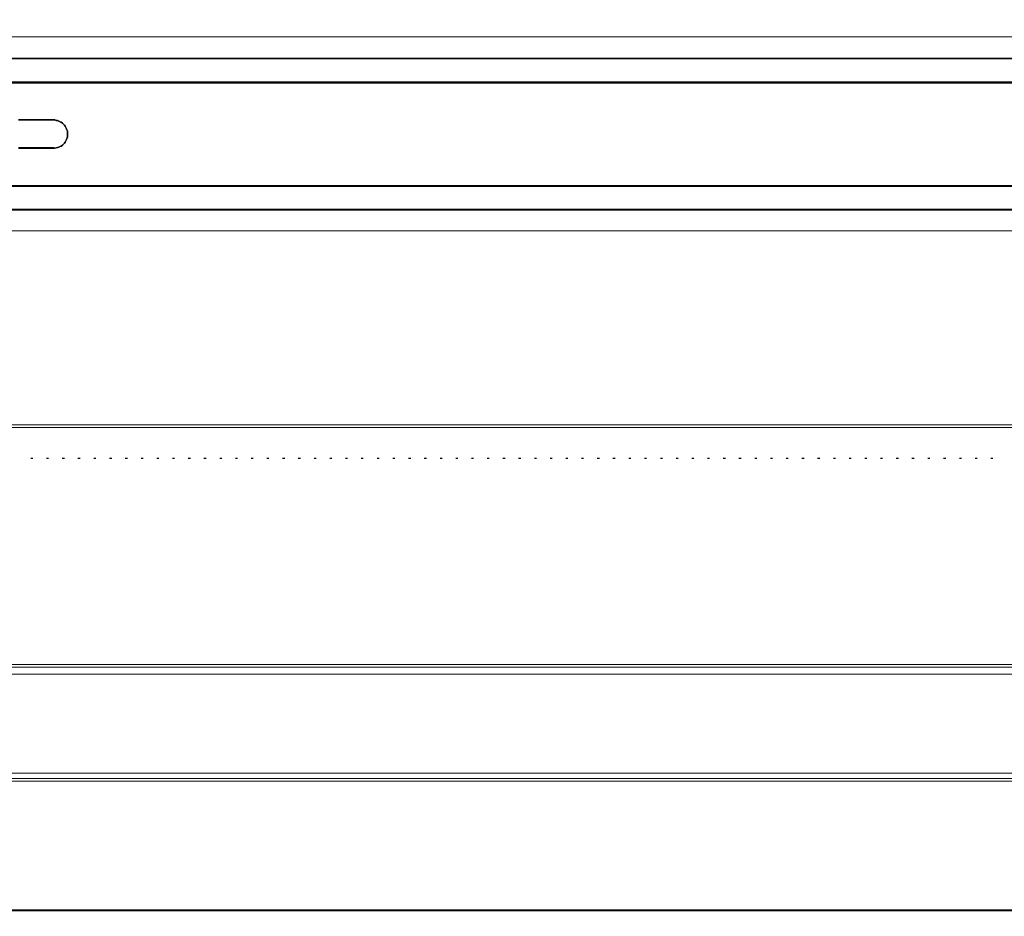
# Model space of a CAD drawing. Header units: millimetres. Extents: x -1290 to 1795, y -4192 to -1311.
# Tile 316 of 656: x 1476 to 1522, y -3781 to -3740. Entities that reach past the tile are written whole.
import ezdxf

# ---------------------------------------------------------------- set-up
doc = ezdxf.new("R2010")
doc.units = ezdxf.units.MM
doc.layers.add('30', color=7, linetype='Continuous')
doc.layers.add('51', color=7, linetype='Continuous')
doc.layers.add('Aparatura', color=7, linetype='Continuous', lineweight=13)

# ---------------------------------------------------------------- blocks, each defined once
blk = doc.blocks.new('*U249')
at = {"layer": '51', "color": 255}
for points in [[(439.81142, -799.809905), (440.302058, -799.809905)], [(443.453595, -799.809905), (443.944232, -799.809905)], [(447.09577, -799.809905), (447.586407, -799.809905)], [(450.737945, -799.809905), (451.226792, -799.809905)], [(454.423095, -799.809905), (454.868966, -799.809905)], [(458.06527, -799.809905), (458.555908, -799.809905)], [(461.707445, -799.809905), (462.196292, -799.809905)], [(465.34783, -799.809905), (465.838467, -799.809905)], [(468.990004, -799.809905), (469.480642, -799.809905)], [(472.632179, -799.809905), (473.122816, -799.809905)], [(476.274354, -799.809905), (476.764991, -799.809905)], [(479.916529, -799.809905), (480.405376, -799.809905)], [(483.556913, -799.809905), (484.04755, -799.809905)], [(487.199088, -799.809905), (487.689725, -799.809905)], [(490.841263, -799.809905), (491.3319, -799.809905)], [(494.483438, -799.809905), (494.974075, -799.809905)], [(498.125613, -799.809905), (498.614459, -799.809905)], [(501.765997, -799.809905), (502.256634, -799.809905)], [(505.408172, -799.809905), (505.898809, -799.809905)], [(509.050347, -799.809905), (509.540984, -799.809905)], [(512.692522, -799.809905), (513.183159, -799.809905)], [(516.334697, -799.809905), (516.823543, -799.809905)], [(520.019847, -799.809905), (520.465718, -799.809905)], [(523.662022, -799.809905), (524.152659, -799.809905)], [(527.304197, -799.809905), (527.794834, -799.809905)], [(530.946372, -799.809905), (531.435218, -799.809905)], [(534.586756, -799.809905), (535.077393, -799.809905)], [(538.228931, -799.809905), (538.719568, -799.809905)], [(541.871106, -799.809905), (542.361743, -799.809905)], [(545.513281, -799.809905), (546.002127, -799.809905)], [(549.153665, -799.809905), (549.644302, -799.809905)], [(552.79584, -799.809905), (553.286477, -799.809905)], [(556.438015, -799.809905), (556.928652, -799.809905)], [(560.08019, -799.809905), (560.570827, -799.809905)], [(563.722365, -799.809905), (564.211211, -799.809905)], [(567.362749, -799.809905), (567.853386, -799.809905)], [(571.004924, -799.809905), (571.495561, -799.809905)], [(574.647099, -799.809905), (575.137736, -799.809905)], [(578.289274, -799.809905), (578.779911, -799.809905)], [(581.974424, -799.809905), (582.420295, -799.809905)], [(585.616599, -799.809905), (586.107236, -799.809905)], [(589.258774, -799.809905), (589.749411, -799.809905)], [(592.900949, -799.809905), (593.391586, -799.809905)], [(596.543124, -799.809905), (597.03197, -799.809905)], [(600.183508, -799.809905), (600.674145, -799.809905)], [(603.825683, -799.809905), (604.31632, -799.809905)], [(607.467858, -799.809905), (607.958495, -799.809905)], [(611.110032, -799.809905), (611.60067, -799.809905)], [(614.752207, -799.809905), (615.241054, -799.809905)], [(618.392592, -799.809905), (618.883229, -799.809905)], [(622.034767, -799.809905), (622.525404, -799.809905)], [(625.676941, -799.809905), (626.167579, -799.809905)], [(629.319116, -799.809905), (629.807963, -799.809905)], [(632.959501, -799.809905), (633.450138, -799.809905)], [(636.601675, -799.809905), (637.092313, -799.809905)], [(640.24385, -799.809905), (640.734487, -799.809905)], [(643.886025, -799.809905), (644.376662, -799.809905)], [(647.571176, -799.809905), (648.017047, -799.809905)], [(651.213351, -799.809905), (651.703988, -799.809905)], [(654.855525, -799.809905), (655.346163, -799.809905)], [(658.4977, -799.809905), (658.988337, -799.809905)], [(662.139875, -799.809905), (662.628722, -799.809905)]]:
    blk.add_lwpolyline(points, dxfattribs=at)
blk = doc.blocks.new('*U250')
at = {"layer": '30', "color": 7}
for points in [[(117.314203, -707.225039), (764.77794, -707.225039), (117.314203, -707.225039)], [(117.314203, -712.815787), (764.77794, -712.815787), (764.77794, -709.766288), (764.77794, -707.225039), (117.314203, -707.225039), (117.314203, -709.766288), (117.314203, -712.815787)], [(117.314203, -712.815787), (764.77794, -712.815787), (764.77794, -709.766288), (764.77794, -707.225039), (117.314203, -707.225039), (117.314203, -709.766288), (117.314203, -712.815787)], [(117.360759, -712.769108), (764.731383, -712.769108), (764.731383, -709.770532), (764.731383, -707.271719), (117.360759, -707.271719), (117.360759, -709.770532), (117.360759, -712.769108)], [(117.314203, -712.718838), (764.77794, -712.718838), (117.314203, -712.718838)], [(764.77794, -712.718838), (117.314203, -712.718838), (117.314203, -714.223573), (117.314203, -735.289866), (117.314203, -736.794601), (764.77794, -736.794601), (764.77794, -735.289866), (764.77794, -714.223573), (764.77794, -712.718838)], [(764.77794, -712.718838), (117.314203, -712.718838), (117.314203, -714.223573), (117.314203, -735.289866), (117.314203, -736.794601), (764.77794, -736.794601), (764.77794, -735.289866), (764.77794, -714.223573), (764.77794, -712.718838)], [(436.996524, -721.438896), (445.095618, -721.438896), (436.996524, -721.438896)], [(445.095618, -727.887826), (436.996524, -727.887826), (445.095618, -727.887826)], [(117.314203, -736.697652), (764.77794, -736.697652), (117.314203, -736.697652)], [(764.77794, -736.697652), (117.314203, -736.697652), (117.314203, -739.700946), (117.314203, -742.2884), (764.77794, -742.2884), (764.77794, -739.700946), (764.77794, -736.697652)], [(764.77794, -736.697652), (117.314203, -736.697652), (117.314203, -739.700946), (117.314203, -742.2884), (764.77794, -742.2884), (764.77794, -739.700946), (764.77794, -736.697652)], [(764.731383, -736.744331), (117.360759, -736.744331), (117.360759, -739.697474), (117.360759, -742.24172), (764.731383, -742.24172), (764.731383, -739.697474), (764.731383, -736.744331)], [(117.314203, -742.193246), (764.77794, -742.193246), (117.314203, -742.193246)]]:
    blk.add_lwpolyline(points, close=True, dxfattribs=at)
for points in [[(437.01795, -727.98298), (445.074192, -727.98298), (445.394611, -727.98298), (445.71503, -727.936894), (446.035448, -727.844724), (446.310093, -727.752554), (446.630512, -727.614299), (446.859382, -727.476044), (447.134027, -727.245618), (447.362897, -727.061278), (447.591768, -726.830852), (447.774864, -726.554342), (447.912187, -726.277831), (448.049509, -726.001321), (448.186831, -725.72481), (448.27838, -725.356129), (448.324154, -725.033534), (448.324154, -724.710938), (448.324154, -724.388342), (448.27838, -724.065747), (448.186831, -723.743151), (448.049509, -723.46664), (447.912187, -723.19013), (447.774864, -722.913619), (447.591768, -722.637109), (447.362897, -722.406683), (447.134027, -722.176258), (446.859382, -721.991917), (446.630512, -721.853662), (446.310093, -721.715407), (446.035448, -721.577151), (445.71503, -721.531066), (445.394611, -721.438896), (445.074192, -721.438896), (437.01795, -721.438896)], [(437.01795, -721.438896), (445.074192, -721.438896), (445.394611, -721.438896), (445.71503, -721.531066), (446.035448, -721.577151), (446.310093, -721.715407), (446.630512, -721.853662), (446.859382, -721.991917), (447.134027, -722.176258), (447.362897, -722.406683), (447.591768, -722.637109), (447.774864, -722.913619), (447.912187, -723.19013), (448.049509, -723.46664), (448.186831, -723.743151), (448.27838, -724.065747), (448.324154, -724.388342), (448.324154, -724.710938), (448.324154, -725.033534), (448.27838, -725.356129), (448.186831, -725.72481), (448.049509, -726.001321), (447.912187, -726.277831), (447.774864, -726.554342), (447.591768, -726.830852), (447.362897, -727.061278), (447.134027, -727.245618), (446.859382, -727.476044), (446.630512, -727.614299), (446.310093, -727.752554), (446.035448, -727.844724), (445.71503, -727.936894), (445.394611, -727.98298), (445.074192, -727.98298), (437.01795, -727.98298)], [(437.01795, -721.438896), (445.074192, -721.438896), (445.394611, -721.438896), (445.71503, -721.531066), (446.035448, -721.577151), (446.310093, -721.715407), (446.630512, -721.853662), (446.859382, -721.991917), (447.134027, -722.176258), (447.362897, -722.406683), (447.591768, -722.637109), (447.774864, -722.913619), (447.912187, -723.19013), (448.049509, -723.46664), (448.186831, -723.743151), (448.27838, -724.065747), (448.324154, -724.388342), (448.324154, -724.710938), (448.324154, -725.033534), (448.27838, -725.356129), (448.186831, -725.72481), (448.049509, -726.001321), (447.912187, -726.277831), (447.774864, -726.554342), (447.591768, -726.830852), (447.362897, -727.061278), (447.134027, -727.245618), (446.859382, -727.476044), (446.630512, -727.614299), (446.310093, -727.752554), (446.035448, -727.844724), (445.71503, -727.936894), (445.394611, -727.98298), (445.074192, -727.98298), (437.01795, -727.98298)]]:
    blk.add_lwpolyline(points, dxfattribs=at)

msp = doc.modelspace()

# ---------------------------------------------------------------- linework, layer by layer
at = {"layer": 'Aparatura', "color": 7, "lineweight": 13}
for points in [[(1554.341, -3599.955), (1401.365, -3599.955), (1401.28, -3599.955), (1400.228, -3599.955), (1400.228, -3769.866), (1554.341, -3769.866), (1554.341, -3599.955)], [(1554.26, -3769.552), (1554.26, -3600.268), (1400.308, -3600.268), (1400.308, -3769.552), (1554.26, -3769.552)], [(1543.028, -3758.443), (1411.541, -3758.443), (1411.541, -3611.293), (1543.028, -3611.293), (1543.028, -3758.443)], [(1412.53, -3740.344), (1542.039, -3740.344), (1542.039, -3749.328), (1412.53, -3749.328), (1412.53, -3740.344)], [(1550.296, -3769.867), (1404.273, -3769.867), (1404.273, -3779.655), (1404.273, -3779.739), (1404.273, -3780.786), (1550.296, -3780.786), (1550.296, -3779.739), (1550.296, -3779.655), (1550.296, -3769.867)], [(1550.296, -3769.867), (1404.273, -3769.867), (1404.273, -3779.655), (1404.273, -3779.739), (1404.273, -3780.786), (1550.296, -3780.786), (1550.296, -3779.739), (1550.296, -3779.655), (1550.296, -3769.867)], [(1396.504, -3774.701), (1555.178, -3774.701), (1396.504, -3774.701)], [(1400.257, -3774.448), (1555.178, -3774.448), (1400.257, -3774.448)], [(1396.504, -3774.833), (1558.185, -3774.833), (1396.504, -3774.833)], [(1404.264, -3780.833), (1550.426, -3780.833), (1404.264, -3780.833)]]:
    msp.add_lwpolyline(points, close=True, dxfattribs=at)
for points in [[(1565.308, -3602.984), (1565.308, -3766.837), (1565.56, -3766.837), (1565.56, -3779.703), (1565.56, -3780.208), (1565.187, -3780.713), (1564.802, -3780.954), (1564.177, -3781.086), (1550.426, -3781.086), (1550.426, -3780.834), (1404.264, -3780.834), (1404.264, -3781.086), (1390.513, -3781.086), (1389.887, -3780.954), (1389.514, -3780.713), (1389.141, -3780.208), (1389.009, -3779.703), (1389.009, -3766.837), (1389.382, -3766.837), (1389.382, -3766.837), (1389.382, -3602.984)], [(1565.308, -3602.984), (1565.308, -3766.837), (1565.56, -3766.837), (1565.56, -3779.703), (1565.56, -3780.208), (1565.187, -3780.713), (1564.802, -3780.954), (1564.177, -3781.086), (1550.426, -3781.086), (1550.426, -3780.834), (1404.264, -3780.834), (1404.264, -3781.086), (1390.513, -3781.086), (1389.887, -3780.954), (1389.514, -3780.713), (1389.141, -3780.208), (1389.009, -3779.703), (1389.009, -3766.837), (1389.382, -3766.837), (1389.382, -3766.837), (1389.382, -3602.984)], [(1565.308, -3602.984), (1565.308, -3766.837), (1565.56, -3766.837), (1565.56, -3779.703), (1565.56, -3780.208), (1565.187, -3780.713), (1564.802, -3780.954), (1564.177, -3781.086), (1550.426, -3781.086), (1550.426, -3780.834), (1404.264, -3780.834), (1404.264, -3781.086), (1390.513, -3781.086), (1389.887, -3780.954), (1389.514, -3780.713), (1389.141, -3780.208), (1389.009, -3779.703), (1389.009, -3766.837), (1389.382, -3766.837), (1389.382, -3766.837), (1389.382, -3602.984)], [(1412.53, -3749.328), (1412.53, -3740.344), (1542.039, -3740.344), (1542.039, -3749.328)], [(1412.53, -3749.328), (1542.039, -3749.328)], [(1543.028, -3758.315), (1411.541, -3758.315)], [(1400.308, -3769.424), (1554.26, -3769.424)], [(1554.341, -3769.866), (1400.228, -3769.866)], [(1400.231, -3769.867), (1554.338, -3769.867)], [(1404.273, -3780.785), (1550.296, -3780.785)]]:
    msp.add_lwpolyline(points, dxfattribs=at)

# ---------------------------------------------------------------- block references
at = {"layer": 'Aparatura', "color": 7, "lineweight": 13, "xscale": 0.2, "yscale": 0.2, "zscale": 0.2}
for name in ['*U249', '*U250']:
    msp.add_blockref(name, (1388.984, -3599.91), dxfattribs=at)

doc.saveas('drawing.dxf')
